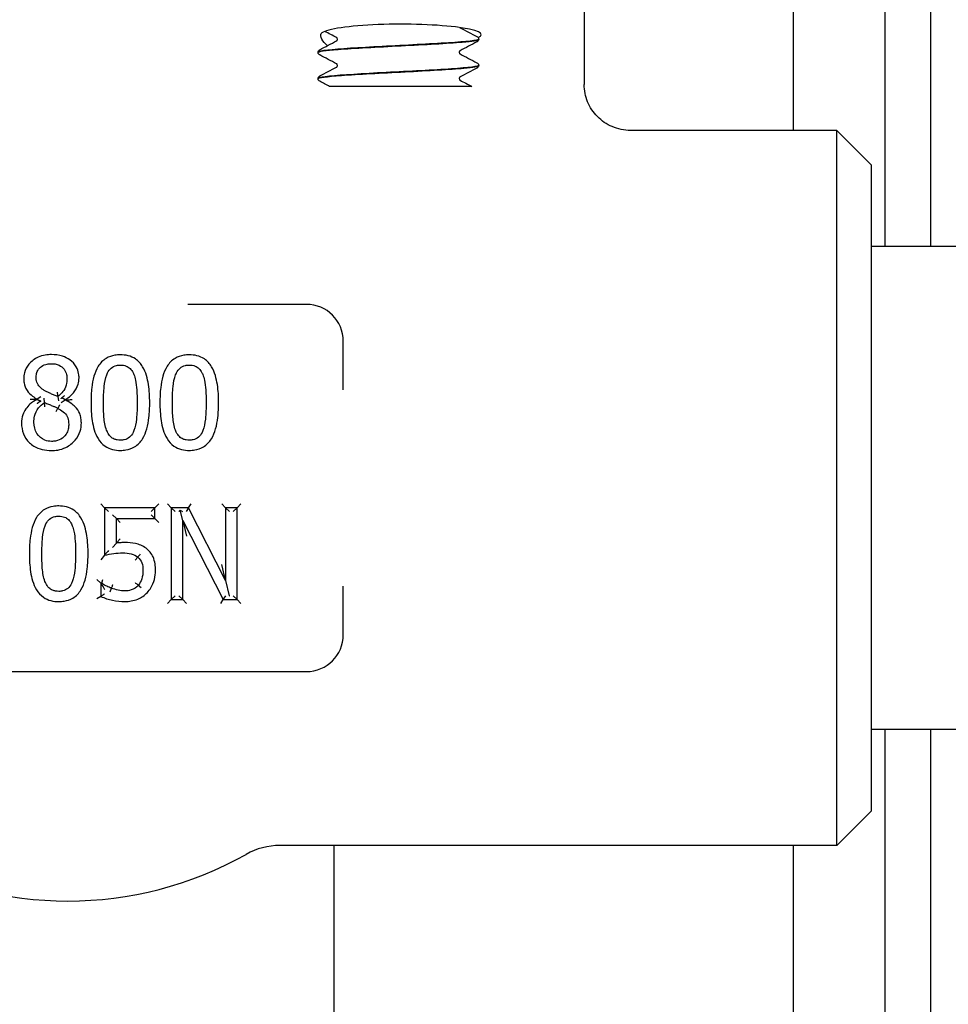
# Model space of a CAD drawing. Header units: inches. Extents: x 36 to 1719, y -84 to 1122.
# Tile 431 of 571: x 1458.93 to 1461.46, y 373.83 to 376.51. Entities that reach past the tile are written whole.
import ezdxf

# ---------------------------------------------------------------- set-up
doc = ezdxf.new("R2010")
doc.units = ezdxf.units.IN
doc.header["$LTSCALE"] = 48
doc.header["$MEASUREMENT"] = 0
doc.layers.add('Visible (ANSI)', color=7, linetype='Continuous', lineweight=30)

msp = doc.modelspace()

# ---------------------------------------------------------------- linework, layer by layer
at = {"layer": 'Visible (ANSI)'}
for p, q in [((1461.41162, 375.89127), (1461.41162, 381.35078)), ((1461.28662, 381.21769), (1461.28662, 375.89127)), ((1461.03662, 381.18412), (1461.03662, 376.20752)), ((1460.46787, 377.10877), (1460.46787, 376.3324)), ((1460.18037, 376.45626), (1460.18037, 376.45559)), ((1459.74287, 376.42051), (1459.74287, 376.41984)), ((1460.18037, 376.38476), (1460.18037, 376.38409)), ((1459.74287, 376.34901), (1459.74287, 376.34834)), ((1459.83876, 376.32752), (1459.77434, 376.32752)), ((1459.91448, 376.32752), (1459.83876, 376.32752)), ((1460.00103, 376.32752), (1459.91448, 376.32752)), ((1460.16142, 376.32752), (1460.00103, 376.32752)), ((1461.15537, 376.20752), (1460.59397, 376.20752)), ((1461.24912, 376.11377), (1461.15537, 376.20752)), ((1461.15537, 374.26002), (1461.15537, 376.20752)), ((1461.24912, 376.11377), (1461.24912, 374.35377)), ((1463.81162, 375.89127), (1461.24912, 375.89127)), ((1459.71162, 375.73377), (1459.38877, 375.73377)), ((1459.81162, 375.50126), (1459.81162, 375.63377)), ((1458.98828, 375.48181), (1458.97786, 375.47582)), ((1458.97786, 375.47582), (1458.97786, 375.47481)), ((1458.9868, 375.46923), (1458.97786, 375.47481)), ((1458.99792, 375.4663), (1458.99675, 375.47802)), ((1459.03439, 375.48291), (1459.03636, 375.47131)), ((1459.04362, 375.46673), (1459.05404, 375.47339)), ((1459.04502, 375.47995), (1459.05404, 375.4744)), ((1459.05404, 375.47339), (1459.05404, 375.4744)), ((1459.02952, 375.4416), (1459.03459, 375.4507)), ((1459.16172, 375.17968), (1459.1513, 375.1901)), ((1459.16172, 375.17968), (1459.16172, 375.05083)), ((1459.29887, 375.17968), (1459.16172, 375.17968)), ((1459.16172, 375.17968), (1459.17213, 375.16926)), ((1459.29887, 375.17968), (1459.28845, 375.16926)), ((1459.29887, 375.17968), (1459.30929, 375.1901)), ((1459.29887, 375.15031), (1459.29887, 375.17968)), ((1459.34344, 375.17968), (1459.33302, 375.1901)), ((1459.39065, 375.17968), (1459.34344, 375.17968)), ((1459.34344, 375.17968), (1459.34344, 374.92968)), ((1459.34344, 375.17968), (1459.35386, 375.16926)), ((1459.39065, 375.17968), (1459.38426, 375.16926)), ((1459.39065, 375.17968), (1459.39703, 375.1901)), ((1459.49133, 374.98175), (1459.39065, 375.17968)), ((1459.49133, 375.17968), (1459.48092, 375.1901)), ((1459.49133, 375.17968), (1459.49133, 374.98175)), ((1459.52233, 375.17968), (1459.49133, 375.17968)), ((1459.49133, 375.17968), (1459.50175, 375.16926)), ((1459.52233, 375.17968), (1459.51191, 375.16926)), ((1459.52233, 375.17968), (1459.53275, 375.1901)), ((1459.52233, 374.92968), (1459.52233, 375.17968)), ((1459.19393, 375.15031), (1459.18351, 375.16072)), ((1459.29887, 375.15031), (1459.28845, 375.16072)), ((1459.36402, 375.16926), (1459.36774, 375.17298)), ((1459.36774, 375.17298), (1459.37382, 375.16926)), ((1459.37444, 375.14524), (1459.36774, 375.17298)), ((1459.19393, 375.15031), (1459.29887, 375.15031)), ((1459.19393, 375.08365), (1459.19393, 375.15031)), ((1459.19393, 375.15031), (1459.20434, 375.13989)), ((1459.29887, 375.15031), (1459.30929, 375.13989)), ((1459.37444, 374.92968), (1459.37444, 375.14524)), ((1459.37444, 375.14524), (1459.48505, 374.92968)), ((1459.37444, 375.14524), (1459.38485, 375.10213)), ((1459.18351, 375.07175), (1459.19393, 375.08365)), ((1459.16172, 375.05083), (1459.1513, 375.03788)), ((1459.25207, 375.04536), (1459.24531, 375.03744)), ((1459.49133, 374.98175), (1459.48092, 375.0252)), ((1459.15138, 374.97405), (1459.14097, 374.98447)), ((1459.15381, 374.97405), (1459.15138, 374.97405)), ((1459.15138, 374.97405), (1459.15138, 374.9386)), ((1459.15138, 374.97405), (1459.15322, 374.97221)), ((1459.15381, 374.97405), (1459.15724, 374.98447)), ((1459.26141, 374.96181), (1459.25349, 374.96858)), ((1459.49133, 374.98175), (1459.5014, 374.93975)), ((1459.81162, 374.83377), (1459.81162, 374.96629)), ((1459.15138, 374.9386), (1459.14097, 374.93211)), ((1459.17724, 374.95087), (1459.18076, 374.96068)), ((1459.34344, 374.92968), (1459.35386, 374.9401)), ((1459.37444, 374.92968), (1459.36402, 374.9401)), ((1459.48505, 374.92968), (1459.49142, 374.9401)), ((1459.50083, 374.9401), (1459.5014, 374.93975)), ((1459.5014, 374.93975), (1459.50175, 374.9401)), ((1459.52233, 374.92968), (1459.51191, 374.9401)), ((1459.34344, 374.92968), (1459.33302, 374.91926)), ((1459.34344, 374.92968), (1459.37444, 374.92968)), ((1459.37444, 374.92968), (1459.38485, 374.91926)), ((1459.47869, 374.91926), (1459.48505, 374.92968)), ((1459.48505, 374.92968), (1459.52233, 374.92968)), ((1459.52233, 374.92968), (1459.53275, 374.91926)), ((1458.41162, 374.73377), (1459.71162, 374.73377)), ((1463.81162, 374.57627), (1461.24912, 374.57627)), ((1461.28662, 374.57627), (1461.28662, 266.51512)), ((1461.41162, 266.51512), (1461.41162, 374.57627)), ((1461.24912, 374.35377), (1461.15537, 374.26002)), ((1461.15537, 374.26002), (1459.63928, 374.26002)), ((1459.78662, 252.55527), (1459.78662, 374.26002)), ((1461.03662, 374.26002), (1461.03662, 266.51512))]:
    msp.add_line(p, q, dxfattribs=at)
for centre, radius, start, end in [((1459.71162, 375.63377), 0.1, 0, 90), ((1459.71162, 374.83377), 0.1, 270, 0), ((1459.63928, 374.07252), 0.1875, 90, 119.34483), ((1459.06162, 375.10002), 0.99125, 240.65517, 299.34483)]:
    msp.add_arc(centre, radius, start, end, dxfattribs=at)
msp.add_ellipse((1459.9688, 376.46807), major_axis=(0.21875, 0), ratio=0.1316525, start_param=6.0040853, end_param=9.3138876, dxfattribs=at)
for points, knots in [([(1459.76851, 376.43828), (1459.76173, 376.44407), (1459.75674, 376.45029), (1459.74987, 376.46261), (1459.74897, 376.4684), (1459.75139, 376.47126)], [0.70379768, 0.70379768, 0.70379768, 0.70379768, 0.82602783, 0.82602783, 0.97703961, 0.97703961, 0.97703961, 0.97703961]), ([(1460.12902, 376.48768), (1460.1292, 376.48749), (1460.12935, 376.48738), (1460.12958, 376.48721), (1460.12964, 376.48718), (1460.12964, 376.48718)], [0.031449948, 0.031449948, 0.031449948, 0.031449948, 0.041633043, 0.041633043, 0.054614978, 0.054614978, 0.054614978, 0.054614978]), ([(1459.74299, 376.41982), (1459.74314, 376.42257), (1459.76257, 376.42532), (1459.79751, 376.42806), (1459.84009, 376.43141), (1459.90486, 376.43476), (1459.96922, 376.43811), (1460.03355, 376.44146), (1460.09621, 376.44481), (1460.13534, 376.44816), (1460.16428, 376.45064), (1460.17993, 376.45312), (1460.18017, 376.45559)], [8.1371759, 8.1371759, 8.1371759, 8.1371759, 8.8619138, 8.8619138, 8.8619138, 9.7450261, 9.7450261, 9.7450261, 10.627867, 10.627867, 10.627867, 11.2810852, 11.2810852, 11.2810852, 11.2810852]), ([(1460.18016, 376.45629), (1460.18029, 376.45537), (1460.1783, 376.45445), (1460.17411, 376.45353), (1460.15892, 376.45021), (1460.11505, 376.44688), (1460.05761, 376.44356), (1460.00027, 376.44024), (1459.9305, 376.43692), (1459.87226, 376.4336), (1459.81412, 376.43029), (1459.76856, 376.42697), (1459.75117, 376.42366), (1459.74567, 376.42261), (1459.74303, 376.42156), (1459.74311, 376.42051)], [-17.5665871, -17.5665871, -17.5665871, -17.5665871, -17.3244424, -17.3244424, -17.3244424, -16.4477493, -16.4477493, -16.4477493, -15.5726718, -15.5726718, -15.5726718, -14.6990684, -14.6990684, -14.6990684, -14.4226778, -14.4226778, -14.4226778, -14.4226778]), ([(1459.79582, 376.45593), (1459.79582, 376.45731), (1459.79526, 376.4586), (1459.79433, 376.45989), (1459.79397, 376.46016), (1459.79366, 376.46039), (1459.7936, 376.46042), (1459.7936, 376.46042)], [0, 0, 0, 0, 0.022828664, 0.022828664, 0.041633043, 0.041633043, 0.054614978, 0.054614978, 0.054614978, 0.054614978]), ([(1459.7936, 376.45143), (1459.7936, 376.45143), (1459.79384, 376.45153), (1459.7946, 376.45232), (1459.79496, 376.45278), (1459.79559, 376.45411), (1459.79582, 376.45501), (1459.79582, 376.45593)], [0.002645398, 0.002645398, 0.002645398, 0.002645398, 0.027589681, 0.027589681, 0.042171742, 0.042171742, 0.057287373, 0.057287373, 0.057287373, 0.057287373]), ([(1460.17566, 376.46307), (1460.17644, 376.46266), (1460.17729, 376.46216), (1460.17869, 376.46071), (1460.17919, 376.46008), (1460.18001, 376.45842), (1460.18032, 376.45737), (1460.18037, 376.45629)], [0, 0, 0, 0, 0.028459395, 0.028459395, 0.043235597, 0.043235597, 0.058545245, 0.058545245, 0.058545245, 0.058545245]), ([(1460.18037, 376.45557), (1460.1803, 376.45411), (1460.17976, 376.45274), (1460.17851, 376.45087), (1460.17785, 376.45025), (1460.17669, 376.44936), (1460.17617, 376.44905), (1460.17566, 376.44879)], [0, 0, 0, 0, 0.020588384, 0.020588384, 0.04017257, 0.04017257, 0.058516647, 0.058516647, 0.058516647, 0.058516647]), ([(1459.74287, 376.42054), (1459.74294, 376.42199), (1459.74348, 376.42336), (1459.74473, 376.42524), (1459.74539, 376.42585), (1459.74655, 376.42675), (1459.74707, 376.42705), (1459.74758, 376.42732)], [0, 0, 0, 0, 0.020588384, 0.020588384, 0.04017257, 0.04017257, 0.058516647, 0.058516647, 0.058516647, 0.058516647]), ([(1459.74758, 376.41304), (1459.7468, 376.41345), (1459.74595, 376.41395), (1459.74455, 376.41539), (1459.74405, 376.41603), (1459.74323, 376.41769), (1459.74292, 376.41873), (1459.74287, 376.41982)], [0, 0, 0, 0, 0.028459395, 0.028459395, 0.043235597, 0.043235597, 0.058545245, 0.058545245, 0.058545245, 0.058545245]), ([(1460.12964, 376.42467), (1460.12964, 376.42467), (1460.1294, 376.42458), (1460.12864, 376.42378), (1460.12828, 376.42333), (1460.12765, 376.422), (1460.12742, 376.42109), (1460.12742, 376.42018)], [0.002645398, 0.002645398, 0.002645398, 0.002645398, 0.027589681, 0.027589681, 0.042171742, 0.042171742, 0.057287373, 0.057287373, 0.057287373, 0.057287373]), ([(1460.12742, 376.42018), (1460.12742, 376.41879), (1460.12798, 376.4175), (1460.12891, 376.41622), (1460.12927, 376.41594), (1460.12958, 376.41571), (1460.12964, 376.41568), (1460.12964, 376.41568)], [0, 0, 0, 0, 0.022828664, 0.022828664, 0.041633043, 0.041633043, 0.054614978, 0.054614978, 0.054614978, 0.054614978]), ([(1460.18033, 376.38479), (1460.18037, 376.38446), (1460.18012, 376.38413), (1460.17958, 376.3838), (1460.17418, 376.38048), (1460.1394, 376.37716), (1460.08718, 376.37384), (1460.03513, 376.37054), (1459.96672, 376.36723), (1459.90529, 376.36392), (1459.84327, 376.36058), (1459.78955, 376.35725), (1459.76279, 376.35391), (1459.74972, 376.35228), (1459.74319, 376.35064), (1459.7432, 376.34901)], [-11.2834018, -11.2834018, -11.2834018, -11.2834018, -11.1962178, -11.1962178, -11.1962178, -10.321672, -10.321672, -10.321672, -9.4498406, -9.4498406, -9.4498406, -8.569564, -8.569564, -8.569564, -8.1394925, -8.1394925, -8.1394925, -8.1394925]), ([(1459.79582, 376.38443), (1459.79582, 376.38581), (1459.79526, 376.3871), (1459.79433, 376.38839), (1459.79397, 376.38866), (1459.79366, 376.38889), (1459.7936, 376.38892), (1459.7936, 376.38892)], [0, 0, 0, 0, 0.022828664, 0.022828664, 0.041633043, 0.041633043, 0.054614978, 0.054614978, 0.054614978, 0.054614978]), ([(1459.7936, 376.37993), (1459.7936, 376.37993), (1459.79384, 376.38003), (1459.7946, 376.38082), (1459.79496, 376.38128), (1459.79559, 376.38261), (1459.79582, 376.38351), (1459.79582, 376.38443)], [0.002645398, 0.002645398, 0.002645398, 0.002645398, 0.027589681, 0.027589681, 0.042171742, 0.042171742, 0.057287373, 0.057287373, 0.057287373, 0.057287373]), ([(1460.17566, 376.39157), (1460.17644, 376.39116), (1460.17729, 376.39066), (1460.17869, 376.38921), (1460.17919, 376.38858), (1460.18001, 376.38692), (1460.18032, 376.38587), (1460.18037, 376.38479)], [0, 0, 0, 0, 0.028459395, 0.028459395, 0.043235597, 0.043235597, 0.058545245, 0.058545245, 0.058545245, 0.058545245]), ([(1459.74291, 376.34832), (1459.74299, 376.3513), (1459.76619, 376.35428), (1459.8066, 376.35726), (1459.8514, 376.36056), (1459.91653, 376.36386), (1459.9798, 376.36717), (1460.04308, 376.37047), (1460.10333, 376.37377), (1460.14006, 376.37707), (1460.16608, 376.37941), (1460.17987, 376.38175), (1460.18008, 376.38409)], [1.8539906, 1.8539906, 1.8539906, 1.8539906, 2.6394946, 2.6394946, 2.6394946, 3.5103246, 3.5103246, 3.5103246, 4.381086, 4.381086, 4.381086, 4.9978999, 4.9978999, 4.9978999, 4.9978999]), ([(1460.18037, 376.38407), (1460.1803, 376.38261), (1460.17976, 376.38124), (1460.17851, 376.37937), (1460.17785, 376.37875), (1460.17669, 376.37786), (1460.17617, 376.37755), (1460.17566, 376.37729)], [0, 0, 0, 0, 0.020588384, 0.020588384, 0.04017257, 0.04017257, 0.058516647, 0.058516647, 0.058516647, 0.058516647]), ([(1459.74287, 376.34904), (1459.74294, 376.35049), (1459.74348, 376.35186), (1459.74473, 376.35374), (1459.74539, 376.35435), (1459.74655, 376.35525), (1459.74707, 376.35555), (1459.74758, 376.35582)], [0, 0, 0, 0, 0.020588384, 0.020588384, 0.04017257, 0.04017257, 0.058516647, 0.058516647, 0.058516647, 0.058516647]), ([(1459.74758, 376.34154), (1459.7468, 376.34195), (1459.74595, 376.34245), (1459.74455, 376.34389), (1459.74405, 376.34453), (1459.74323, 376.34619), (1459.74292, 376.34723), (1459.74287, 376.34832)], [0, 0, 0, 0, 0.028459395, 0.028459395, 0.043235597, 0.043235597, 0.058545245, 0.058545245, 0.058545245, 0.058545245]), ([(1460.12964, 376.35317), (1460.12964, 376.35317), (1460.1294, 376.35308), (1460.12864, 376.35228), (1460.12828, 376.35183), (1460.12765, 376.3505), (1460.12742, 376.34959), (1460.12742, 376.34868)], [0.002645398, 0.002645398, 0.002645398, 0.002645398, 0.027589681, 0.027589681, 0.042171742, 0.042171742, 0.057287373, 0.057287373, 0.057287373, 0.057287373]), ([(1460.12742, 376.34868), (1460.12742, 376.34729), (1460.12798, 376.346), (1460.12891, 376.34472), (1460.12927, 376.34444), (1460.12958, 376.34421), (1460.12964, 376.34418), (1460.12964, 376.34418)], [0, 0, 0, 0, 0.022828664, 0.022828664, 0.041633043, 0.041633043, 0.054614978, 0.054614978, 0.054614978, 0.054614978]), ([(1460.59397, 376.20752), (1460.59387, 376.20752), (1460.59376, 376.20752), (1460.58511, 376.20754), (1460.57658, 376.20843), (1460.55985, 376.21188), (1460.55168, 376.21444), (1460.52881, 376.22425), (1460.51516, 376.23354), (1460.49232, 376.25673), (1460.4833, 376.27036), (1460.47102, 376.30028), (1460.46787, 376.31626), (1460.46787, 376.3324)], [-0.00080906, -0.00080906, -0.00080906, -0.00080906, 0, 0, 0.06513682, 0.06513682, 0.13017613, 0.13017613, 0.25481643, 0.25481643, 0.37825086, 0.37825086, 0.50129539, 0.50129539, 0.50129539, 0.50129539]), ([(1459.01696, 375.59697), (1459.01144, 375.59697), (1459.00577, 375.59657), (1458.9934, 375.59446), (1458.98674, 375.59251), (1458.97107, 375.58529), (1458.96269, 375.57904), (1458.95021, 375.56435), (1458.94584, 375.55618), (1458.9422, 375.5421), (1458.9416, 375.5365), (1458.9416, 375.53113)], [-0.24108925, -0.24108925, -0.24108925, -0.24108925, -0.20285247, -0.20285247, -0.15755053, -0.15755053, -0.09071955, -0.09071955, -0.03520387, -0.03520387, 0, 0, 0, 0]), ([(1459.09212, 375.53336), (1459.09212, 375.53727), (1459.09182, 375.54131), (1459.08994, 375.55181), (1459.08768, 375.55821), (1459.07994, 375.57146), (1459.07407, 375.57758), (1459.0611, 375.58709), (1459.05412, 375.59046), (1459.037, 375.59589), (1459.02682, 375.59697), (1459.01696, 375.59697)], [-0.2382608, -0.2382608, -0.2382608, -0.2382608, -0.21252746, -0.21252746, -0.17135413, -0.17135413, -0.11832726, -0.11832726, -0.06910487, -0.06910487, 0, 0, 0, 0]), ([(1459.20477, 375.59636), (1459.19984, 375.59636), (1459.19476, 375.59602), (1459.18154, 375.59384), (1459.17337, 375.59118), (1459.15692, 375.58134), (1459.14959, 375.57355), (1459.14429, 375.56506), (1459.13882, 375.55631), (1459.13539, 375.54716), (1459.1299, 375.52776), (1459.12814, 375.51752), (1459.12531, 375.49355), (1459.12474, 375.47976), (1459.12474, 375.4661)], [-0.39762782, -0.39762782, -0.39762782, -0.39762782, -0.36373585, -0.36373585, -0.30950871, -0.30950871, -0.24393732, -0.24393732, -0.24393732, -0.1766061, -0.1766061, -0.10179305, -0.10179305, 0, 0, 0, 0]), ([(1459.28459, 375.4663), (1459.28459, 375.48245), (1459.28376, 375.49897), (1459.27857, 375.53176), (1459.2745, 375.54844), (1459.26524, 375.56395), (1459.26046, 375.57196), (1459.25395, 375.57949), (1459.23336, 375.59347), (1459.21843, 375.59636), (1459.20477, 375.59636)], [-0.3955508, -0.3955508, -0.3955508, -0.3955508, -0.2754195, -0.2754195, -0.15529321, -0.15529321, -0.15529321, -0.09373364, -0.09373364, 0, 0, 0, 0]), ([(1459.39237, 375.59636), (1459.38744, 375.59636), (1459.38237, 375.59602), (1459.36915, 375.59384), (1459.36097, 375.59118), (1459.34452, 375.58134), (1459.33719, 375.57355), (1459.33189, 375.56506), (1459.32642, 375.55631), (1459.32299, 375.54716), (1459.3175, 375.52776), (1459.31574, 375.51752), (1459.31291, 375.49355), (1459.31234, 375.47976), (1459.31234, 375.4661)], [-0.39762782, -0.39762782, -0.39762782, -0.39762782, -0.36373585, -0.36373585, -0.30950871, -0.30950871, -0.24393732, -0.24393732, -0.24393732, -0.1766061, -0.1766061, -0.10179305, -0.10179305, 0, 0, 0, 0]), ([(1459.47219, 375.4663), (1459.47219, 375.48245), (1459.47136, 375.49897), (1459.46617, 375.53176), (1459.4621, 375.54844), (1459.45284, 375.56395), (1459.44806, 375.57196), (1459.44156, 375.57949), (1459.42096, 375.59347), (1459.40603, 375.59636), (1459.39237, 375.59636)], [-0.3955508, -0.3955508, -0.3955508, -0.3955508, -0.2754195, -0.2754195, -0.15529321, -0.15529321, -0.15529321, -0.09373364, -0.09373364, 0, 0, 0, 0]), ([(1458.97523, 375.53498), (1458.97523, 375.53763), (1458.97544, 375.54025), (1458.9766, 375.54676), (1458.9779, 375.55044), (1458.98235, 375.55815), (1458.98597, 375.5619), (1458.99487, 375.56799), (1459.00007, 375.57008), (1459.00922, 375.57192), (1459.01296, 375.57226), (1459.01676, 375.57226)], [-0.20028425, -0.20028425, -0.20028425, -0.20028425, -0.17595568, -0.17595568, -0.13702996, -0.13702996, -0.08642653, -0.08642653, -0.03353843, -0.03353843, 0, 0, 0, 0]), ([(1459.01676, 375.57226), (1459.02014, 375.57226), (1459.02349, 375.57201), (1459.0309, 375.57078), (1459.03483, 375.56959), (1459.0435, 375.56539), (1459.04787, 375.56176), (1459.05468, 375.55302), (1459.05698, 375.54818), (1459.05895, 375.53974), (1459.0593, 375.53638), (1459.0593, 375.53295)], [-0.2062605, -0.2062605, -0.2062605, -0.2062605, -0.17676842, -0.17676842, -0.13805989, -0.13805989, -0.0834994, -0.0834994, -0.03156312, -0.03156312, 0, 0, 0, 0]), ([(1459.16749, 375.54227), (1459.16819, 375.54402), (1459.16895, 375.54572), (1459.17242, 375.55252), (1459.17576, 375.55703), (1459.18389, 375.56395), (1459.18861, 375.56624), (1459.19742, 375.56825), (1459.20106, 375.56861), (1459.20477, 375.56861)], [-0.15519829, -0.15519829, -0.15519829, -0.15519829, -0.13862551, -0.13862551, -0.08628485, -0.08628485, -0.03318648, -0.03318648, 0, 0, 0, 0]), ([(1459.20477, 375.56861), (1459.20759, 375.56861), (1459.21038, 375.5684), (1459.21579, 375.5675), (1459.2184, 375.56678), (1459.22463, 375.56426), (1459.22802, 375.56199), (1459.23428, 375.55588), (1459.23703, 375.55196), (1459.24004, 375.54598), (1459.24077, 375.54435), (1459.24144, 375.54268)], [-0.15345791, -0.15345791, -0.15345791, -0.15345791, -0.12815919, -0.12815919, -0.10190337, -0.10190337, -0.06065975, -0.06065975, -0.01592257, -0.01592257, 0, 0, 0, 0]), ([(1459.35509, 375.54227), (1459.35579, 375.54402), (1459.35655, 375.54572), (1459.36002, 375.55252), (1459.36336, 375.55703), (1459.37149, 375.56395), (1459.37621, 375.56624), (1459.38502, 375.56825), (1459.38866, 375.56861), (1459.39237, 375.56861)], [-0.15519829, -0.15519829, -0.15519829, -0.15519829, -0.13862551, -0.13862551, -0.08628485, -0.08628485, -0.03318648, -0.03318648, 0, 0, 0, 0]), ([(1459.39237, 375.56861), (1459.39519, 375.56861), (1459.39798, 375.5684), (1459.40339, 375.5675), (1459.406, 375.56678), (1459.41223, 375.56426), (1459.41562, 375.56199), (1459.42188, 375.55588), (1459.42463, 375.55196), (1459.42764, 375.54598), (1459.42837, 375.54435), (1459.42904, 375.54268)], [-0.15345791, -0.15345791, -0.15345791, -0.15345791, -0.12815919, -0.12815919, -0.10190337, -0.10190337, -0.06065975, -0.06065975, -0.01592257, -0.01592257, 0, 0, 0, 0]), ([(1458.9416, 375.53113), (1458.9416, 375.52749), (1458.94184, 375.52371), (1458.9436, 375.51288), (1458.9461, 375.50563), (1458.95051, 375.49932), (1458.95491, 375.49303), (1458.96018, 375.48814), (1458.96963, 375.48089), (1458.97373, 375.47823), (1458.97786, 375.47582)], [-0.14919736, -0.14919736, -0.14919736, -0.14919736, -0.12498855, -0.12498855, -0.08048513, -0.08048513, -0.08048513, -0.03367511, -0.03367511, 0, 0, 0, 0]), ([(1458.99913, 375.49851), (1458.99791, 375.49922), (1458.99671, 375.49995), (1458.99058, 375.50393), (1458.98623, 375.50762), (1458.97959, 375.51587), (1458.97748, 375.52018), (1458.97557, 375.52827), (1458.97523, 375.5316), (1458.97523, 375.53498)], [-0.14393342, -0.14393342, -0.14393342, -0.14393342, -0.13185082, -0.13185082, -0.08070178, -0.08070178, -0.03103914, -0.03103914, 0, 0, 0, 0]), ([(1459.0593, 375.53295), (1459.0593, 375.5282), (1459.05892, 375.52347), (1459.05672, 375.51163), (1459.05435, 375.50502), (1459.04756, 375.49496), (1459.0439, 375.491), (1459.03807, 375.48583), (1459.03626, 375.48434), (1459.03439, 375.48291)], [-0.17159567, -0.17159567, -0.17159567, -0.17159567, -0.13119161, -0.13119161, -0.06654511, -0.06654511, -0.01972886, -0.01972886, 0, 0, 0, 0]), ([(1459.05404, 375.4744), (1459.05673, 375.47576), (1459.05939, 375.4773), (1459.06762, 375.48275), (1459.07282, 375.48737), (1459.08284, 375.49981), (1459.08695, 375.50762), (1459.09121, 375.52177), (1459.09212, 375.5276), (1459.09212, 375.53336)], [-0.15744253, -0.15744253, -0.15744253, -0.15744253, -0.13731944, -0.13731944, -0.09338685, -0.09338685, -0.03591802, -0.03591802, 0, 0, 0, 0]), ([(1459.15878, 375.4661), (1459.15878, 375.48086), (1459.15924, 375.49559), (1459.1606, 375.51006), (1459.16166, 375.52138), (1459.16366, 375.53261), (1459.16749, 375.54227)], [-0.20539702, -0.20539702, -0.20539702, -0.20539702, -0.0911634, -0.0911634, -0.0911634, 0, 0, 0, 0]), ([(1459.24144, 375.54268), (1459.24334, 375.53788), (1459.24481, 375.53273), (1459.24779, 375.51885), (1459.24877, 375.50989), (1459.25026, 375.4894), (1459.25055, 375.47786), (1459.25055, 375.4663)], [-0.20607527, -0.20607527, -0.20607527, -0.20607527, -0.16123509, -0.16123509, -0.08949082, -0.08949082, 0, 0, 0, 0]), ([(1459.34638, 375.4661), (1459.34638, 375.48086), (1459.34685, 375.49559), (1459.3482, 375.51006), (1459.34926, 375.52138), (1459.35126, 375.53261), (1459.35509, 375.54227)], [-0.20539702, -0.20539702, -0.20539702, -0.20539702, -0.0911634, -0.0911634, -0.0911634, 0, 0, 0, 0]), ([(1459.42904, 375.54268), (1459.43094, 375.53788), (1459.43241, 375.53273), (1459.43539, 375.51885), (1459.43637, 375.50989), (1459.43786, 375.4894), (1459.43815, 375.47786), (1459.43815, 375.4663)], [-0.20607527, -0.20607527, -0.20607527, -0.20607527, -0.16123509, -0.16123509, -0.08949082, -0.08949082, 0, 0, 0, 0]), ([(1458.97786, 375.47481), (1458.97111, 375.4715), (1458.96447, 375.46728), (1458.95, 375.45433), (1458.94319, 375.4443), (1458.93674, 375.42587), (1458.93552, 375.41796), (1458.93552, 375.41038)], [-0.17644554, -0.17644554, -0.17644554, -0.17644554, -0.12506903, -0.12506903, -0.04977316, -0.04977316, 0, 0, 0, 0]), ([(1458.95916, 375.4758), (1458.95921, 375.47579), (1458.95925, 375.47579), (1458.96254, 375.47573), (1458.96589, 375.47566), (1458.97127, 375.47552), (1458.97336, 375.47546), (1458.97573, 375.47538), (1458.97642, 375.47536), (1458.97701, 375.47534)], [-0.000323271, -0.000323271, -0.000323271, -0.000323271, 0, 0, 0.024747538, 0.024747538, 0.043496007, 0.043496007, 0.051596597, 0.051596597, 0.051596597, 0.051596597]), ([(1458.97786, 375.47582), (1458.97786, 375.47582), (1458.97766, 375.47571), (1458.97719, 375.47544), (1458.97711, 375.47539), (1458.97701, 375.47534)], [0, 0, 0, 0, 0.009031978, 0.009031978, 0.01088713, 0.01088713, 0.01088713, 0.01088713]), ([(1458.97701, 375.47534), (1458.97718, 375.47523), (1458.97733, 375.47514), (1458.97772, 375.4749), (1458.97786, 375.47481), (1458.97786, 375.47481)], [0.004463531, 0.004463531, 0.004463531, 0.004463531, 0.007781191, 0.007781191, 0.015368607, 0.015368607, 0.015368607, 0.015368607]), ([(1459.03439, 375.48291), (1459.03115, 375.48397), (1459.0279, 375.48517), (1459.02141, 375.4878), (1459.01816, 375.48922), (1459.01494, 375.49071), (1459.01219, 375.49198), (1459.00947, 375.49326), (1459.00413, 375.49587), (1459.00148, 375.4972), (1458.99913, 375.49851)], [-0.10316194, -0.10316194, -0.10316194, -0.10316194, -0.07498611, -0.07498611, -0.04681028, -0.04681028, -0.04681028, -0.02340514, -0.02340514, 0, 0, 0, 0]), ([(1459.03234, 375.49467), (1459.03234, 375.49464), (1459.03235, 375.49461), (1459.03253, 375.49363), (1459.0327, 375.49267), (1459.03302, 375.49082), (1459.03318, 375.48993), (1459.03355, 375.48779), (1459.03375, 375.48662), (1459.03407, 375.48477), (1459.03419, 375.48407), (1459.03435, 375.48315), (1459.03439, 375.48291), (1459.03439, 375.48291)], [-0.044688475, -0.044688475, -0.044688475, -0.044688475, -0.044465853, -0.044465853, -0.037097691, -0.037097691, -0.029877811, -0.029877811, -0.018940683, -0.018940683, -0.009212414, -0.009212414, 0, 0, 0, 0]), ([(1459.04362, 375.47693), (1459.04365, 375.47699), (1459.04367, 375.47704), (1459.04414, 375.47804), (1459.04459, 375.47899), (1459.04502, 375.47995)], [-0.0004459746, -0.0004459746, -0.0004459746, -0.0004459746, 0, 0, 0.0079917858, 0.0079917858, 0.0079917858, 0.0079917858]), ([(1459.04502, 375.47995), (1459.04974, 375.48311), (1459.05219, 375.48506), (1459.05277, 375.48552), (1459.05284, 375.48558), (1459.05291, 375.48564)], [-0.0049383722, -0.0049383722, -0.0049383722, -0.0049383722, 0, 0, 0.000690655, 0.000690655, 0.000690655, 0.000690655]), ([(1459.05404, 375.4744), (1459.05404, 375.4744), (1459.05423, 375.47428), (1459.05468, 375.47401), (1459.05476, 375.47396), (1459.05485, 375.47391)], [-0.044899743, -0.044899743, -0.044899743, -0.044899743, -0.035977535, -0.035977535, -0.03420007, -0.03420007, -0.03420007, -0.03420007]), ([(1459.05404, 375.47339), (1459.05404, 375.47339), (1459.05418, 375.47348), (1459.05456, 375.47372), (1459.05469, 375.47381), (1459.05485, 375.47391)], [0, 0, 0, 0, 0.007479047, 0.007479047, 0.010647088, 0.010647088, 0.010647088, 0.010647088]), ([(1459.0984, 375.41099), (1459.0984, 375.41513), (1459.09814, 375.41941), (1459.09677, 375.42801), (1459.09568, 375.43233), (1459.09133, 375.44333), (1459.08678, 375.44974), (1459.07843, 375.45818), (1459.07464, 375.46125), (1459.06533, 375.46771), (1459.05971, 375.47076), (1459.05404, 375.47339)], [-0.17675386, -0.17675386, -0.17675386, -0.17675386, -0.14867142, -0.14867142, -0.12078849, -0.12078849, -0.0760162, -0.0760162, -0.04400779, -0.04400779, 0, 0, 0, 0]), ([(1459.05485, 375.47391), (1459.05548, 375.47392), (1459.05621, 375.47393), (1459.05875, 375.47399), (1459.06104, 375.47405), (1459.0667, 375.47425), (1459.07014, 375.47441), (1459.07349, 375.47458), (1459.07353, 375.47458), (1459.07358, 375.47459)], [0.002128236, 0.002128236, 0.002128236, 0.002128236, 0.008988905, 0.008988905, 0.025521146, 0.025521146, 0.046099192, 0.046099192, 0.046368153, 0.046368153, 0.046368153, 0.046368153]), ([(1458.96935, 375.41282), (1458.96935, 375.41827), (1458.96992, 375.42371), (1458.97311, 375.4372), (1458.97678, 375.44488), (1458.98636, 375.45733), (1458.99177, 375.46223), (1458.99792, 375.4663)], [-0.18604928, -0.18604928, -0.18604928, -0.18604928, -0.13907807, -0.13907807, -0.06392413, -0.06392413, 0, 0, 0, 0]), ([(1458.9868, 375.46923), (1458.98191, 375.46611), (1458.97906, 375.46391), (1458.97829, 375.46331), (1458.97821, 375.46325), (1458.97814, 375.46319)], [-0.0067344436, -0.0067344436, -0.0067344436, -0.0067344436, 0, 0, 0.0007386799, 0.0007386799, 0.0007386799, 0.0007386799]), ([(1458.98828, 375.47225), (1458.98825, 375.4722), (1458.98823, 375.47215), (1458.98773, 375.47115), (1458.98726, 375.47019), (1458.9868, 375.46923)], [-0.0004266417, -0.0004266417, -0.0004266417, -0.0004266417, 0, 0, 0.0080980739, 0.0080980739, 0.0080980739, 0.0080980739]), ([(1458.99935, 375.45448), (1458.99934, 375.45451), (1458.99934, 375.45454), (1458.9992, 375.45552), (1458.99906, 375.45648), (1458.99882, 375.45833), (1458.99871, 375.45923), (1458.99845, 375.46138), (1458.99831, 375.46256), (1458.99811, 375.46443), (1458.99804, 375.46513), (1458.99794, 375.46606), (1458.99792, 375.4663), (1458.99792, 375.4663)], [-0.044621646, -0.044621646, -0.044621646, -0.044621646, -0.044400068, -0.044400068, -0.03707356, -0.03707356, -0.02988243, -0.02988243, -0.01893434, -0.01893434, -0.009203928, -0.009203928, 0, 0, 0, 0]), ([(1458.99792, 375.4663), (1459.00149, 375.46485), (1459.00506, 375.4634), (1459.01221, 375.46053), (1459.0158, 375.4591), (1459.01939, 375.45769), (1459.02209, 375.45663), (1459.02476, 375.45552), (1459.02988, 375.4532), (1459.03235, 375.45198), (1459.03459, 375.4507)], [-0.1047588, -0.1047588, -0.1047588, -0.1047588, -0.0755253, -0.0755253, -0.0462918, -0.0462918, -0.0462918, -0.0231459, -0.0231459, 0, 0, 0, 0]), ([(1459.03459, 375.4507), (1459.03459, 375.4507), (1459.03472, 375.45093), (1459.03522, 375.45183), (1459.03558, 375.45249), (1459.03651, 375.45416), (1459.03706, 375.45515), (1459.03798, 375.4568), (1459.03831, 375.45739), (1459.03881, 375.45829), (1459.03898, 375.45859), (1459.03923, 375.45905), (1459.03932, 375.45921), (1459.03947, 375.45949), (1459.03954, 375.45961), (1459.03962, 375.45976), (1459.03964, 375.45978), (1459.03965, 375.45981)], [-0.04147151, -0.04147151, -0.04147151, -0.04147151, -0.031136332, -0.031136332, -0.020800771, -0.020800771, -0.010464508, -0.010464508, -0.005125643, -0.005125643, -0.002449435, -0.002449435, -0.001094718, -0.001094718, 0, 0, 0.000192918, 0.000192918, 0.000192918, 0.000192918]), ([(1459.03459, 375.4507), (1459.0371, 375.44934), (1459.03955, 375.44792), (1459.04707, 375.44317), (1459.0518, 375.43954), (1459.05923, 375.43117), (1459.06154, 375.42608), (1459.06362, 375.41611), (1459.06396, 375.41196), (1459.06396, 375.40775)], [-0.16889715, -0.16889715, -0.16889715, -0.16889715, -0.14560596, -0.14560596, -0.0945362, -0.0945362, -0.03636008, -0.03636008, 0, 0, 0, 0]), ([(1459.12474, 375.4661), (1459.12474, 375.44991), (1459.12556, 375.43336), (1459.1307, 375.40047), (1459.1347, 375.38372), (1459.14409, 375.36814), (1459.14877, 375.36038), (1459.15509, 375.3531), (1459.1756, 375.33898), (1459.19084, 375.33603), (1459.20477, 375.33603)], [-0.39636224, -0.39636224, -0.39636224, -0.39636224, -0.27588328, -0.27588328, -0.15540931, -0.15540931, -0.15540931, -0.09572801, -0.09572801, 0, 0, 0, 0]), ([(1459.16729, 375.39073), (1459.16302, 375.4019), (1459.16096, 375.41406), (1459.15904, 375.43978), (1459.15878, 375.45293), (1459.15878, 375.4661)], [-0.2030371, -0.2030371, -0.2030371, -0.2030371, -0.10151855, -0.10151855, 0, 0, 0, 0]), ([(1459.20477, 375.33603), (1459.20964, 375.33603), (1459.21467, 375.33637), (1459.22776, 375.33854), (1459.23584, 375.34119), (1459.25233, 375.35104), (1459.25971, 375.35895), (1459.26504, 375.36754), (1459.27043, 375.37622), (1459.27385, 375.3853), (1459.27941, 375.40478), (1459.28121, 375.41516), (1459.28403, 375.43914), (1459.28459, 375.45278), (1459.28459, 375.4663)], [-0.3969343, -0.3969343, -0.3969343, -0.3969343, -0.36344063, -0.36344063, -0.30985076, -0.30985076, -0.24348635, -0.24348635, -0.24348635, -0.17661505, -0.17661505, -0.10067261, -0.10067261, 0, 0, 0, 0]), ([(1459.25055, 375.4663), (1459.25055, 375.45123), (1459.25009, 375.43618), (1459.24853, 375.42153), (1459.24735, 375.4105), (1459.24535, 375.39955), (1459.24164, 375.39012)], [-0.20539024, -0.20539024, -0.20539024, -0.20539024, -0.08874744, -0.08874744, -0.08874744, 0, 0, 0, 0]), ([(1459.31234, 375.4661), (1459.31234, 375.44991), (1459.31316, 375.43336), (1459.3183, 375.40047), (1459.3223, 375.38372), (1459.33169, 375.36814), (1459.33637, 375.36038), (1459.34269, 375.3531), (1459.36321, 375.33898), (1459.37844, 375.33603), (1459.39237, 375.33603)], [-0.39636224, -0.39636224, -0.39636224, -0.39636224, -0.27588328, -0.27588328, -0.15540931, -0.15540931, -0.15540931, -0.09572801, -0.09572801, 0, 0, 0, 0]), ([(1459.35489, 375.39073), (1459.35062, 375.4019), (1459.34857, 375.41406), (1459.34664, 375.43978), (1459.34638, 375.45293), (1459.34638, 375.4661)], [-0.2030371, -0.2030371, -0.2030371, -0.2030371, -0.10151855, -0.10151855, 0, 0, 0, 0]), ([(1459.39237, 375.33603), (1459.39725, 375.33603), (1459.40227, 375.33637), (1459.41536, 375.33854), (1459.42344, 375.34119), (1459.43993, 375.35104), (1459.44731, 375.35895), (1459.45264, 375.36754), (1459.45803, 375.37622), (1459.46146, 375.3853), (1459.46701, 375.40478), (1459.46881, 375.41516), (1459.47163, 375.43914), (1459.47219, 375.45278), (1459.47219, 375.4663)], [-0.3969343, -0.3969343, -0.3969343, -0.3969343, -0.36344063, -0.36344063, -0.30985076, -0.30985076, -0.24348635, -0.24348635, -0.24348635, -0.17661505, -0.17661505, -0.10067261, -0.10067261, 0, 0, 0, 0]), ([(1459.43815, 375.4663), (1459.43815, 375.45123), (1459.43769, 375.43618), (1459.43613, 375.42153), (1459.43495, 375.4105), (1459.43295, 375.39955), (1459.42924, 375.39012)], [-0.20539024, -0.20539024, -0.20539024, -0.20539024, -0.08874744, -0.08874744, -0.08874744, 0, 0, 0, 0]), ([(1458.93552, 375.41038), (1458.93552, 375.40058), (1458.93729, 375.39032), (1458.94099, 375.38101), (1458.94451, 375.37215), (1458.95007, 375.36376), (1458.95699, 375.3571)], [-0.12818083, -0.12818083, -0.12818083, -0.12818083, -0.06222407, -0.06222407, -0.06222407, 0, 0, 0, 0]), ([(1459.01737, 375.36055), (1459.01094, 375.36055), (1459.00464, 375.36168), (1458.99043, 375.36756), (1458.98284, 375.37419), (1458.97194, 375.39113), (1458.96935, 375.4017), (1458.96935, 375.41282)], [-0.24211946, -0.24211946, -0.24211946, -0.24211946, -0.18433658, -0.18433658, -0.09638448, -0.09638448, 0, 0, 0, 0]), ([(1459.01696, 375.33563), (1459.02265, 375.33563), (1459.0285, 375.33606), (1459.0418, 375.33842), (1459.04919, 375.34074), (1459.06599, 375.34901), (1459.07465, 375.35585), (1459.08769, 375.37128), (1459.09238, 375.37959), (1459.09743, 375.39584), (1459.0984, 375.40359), (1459.0984, 375.41099)], [-0.27146787, -0.27146787, -0.27146787, -0.27146787, -0.23213286, -0.23213286, -0.18138429, -0.18138429, -0.10931742, -0.10931742, -0.04973135, -0.04973135, 0, 0, 0, 0]), ([(1459.06396, 375.40775), (1459.06396, 375.4041), (1459.06369, 375.40047), (1459.06231, 375.39235), (1459.06095, 375.38799), (1459.05619, 375.37838), (1459.05213, 375.37349), (1459.04172, 375.3655), (1459.03528, 375.36279), (1459.02477, 375.36085), (1459.0211, 375.36055), (1459.01737, 375.36055)], [-0.23080417, -0.23080417, -0.23080417, -0.23080417, -0.19912439, -0.19912439, -0.15681606, -0.15681606, -0.09762557, -0.09762557, -0.03265509, -0.03265509, 0, 0, 0, 0]), ([(1459.20477, 375.36379), (1459.20189, 375.36379), (1459.19905, 375.36399), (1459.19345, 375.36493), (1459.19071, 375.36568), (1459.18426, 375.36835), (1459.18079, 375.37074), (1459.17441, 375.37713), (1459.17164, 375.38119), (1459.16866, 375.3873), (1459.16794, 375.38899), (1459.16729, 375.39073)], [-0.1574704, -0.1574704, -0.1574704, -0.1574704, -0.13181294, -0.13181294, -0.10432668, -0.10432668, -0.0618117, -0.0618117, -0.01648612, -0.01648612, 0, 0, 0, 0]), ([(1459.24164, 375.39012), (1459.24098, 375.38842), (1459.24027, 375.38677), (1459.23689, 375.37991), (1459.23353, 375.37532), (1459.2254, 375.36843), (1459.2207, 375.36615), (1459.21201, 375.36414), (1459.20842, 375.36379), (1459.20477, 375.36379)], [-0.15478626, -0.15478626, -0.15478626, -0.15478626, -0.13870733, -0.13870733, -0.08539549, -0.08539549, -0.03284442, -0.03284442, 0, 0, 0, 0]), ([(1459.39237, 375.36379), (1459.38949, 375.36379), (1459.38665, 375.36399), (1459.38105, 375.36493), (1459.37831, 375.36568), (1459.37186, 375.36835), (1459.36839, 375.37074), (1459.36201, 375.37713), (1459.35924, 375.38119), (1459.35626, 375.3873), (1459.35554, 375.38899), (1459.35489, 375.39073)], [-0.1574704, -0.1574704, -0.1574704, -0.1574704, -0.13181294, -0.13181294, -0.10432668, -0.10432668, -0.0618117, -0.0618117, -0.01648612, -0.01648612, 0, 0, 0, 0]), ([(1459.42924, 375.39012), (1459.42859, 375.38842), (1459.42787, 375.38677), (1459.42449, 375.37991), (1459.42113, 375.37532), (1459.413, 375.36843), (1459.4083, 375.36615), (1459.39961, 375.36414), (1459.39602, 375.36379), (1459.39237, 375.36379)], [-0.15478626, -0.15478626, -0.15478626, -0.15478626, -0.13870733, -0.13870733, -0.08539549, -0.08539549, -0.03284442, -0.03284442, 0, 0, 0, 0]), ([(1458.95699, 375.3571), (1458.96072, 375.35351), (1458.96491, 375.35034), (1458.97639, 375.34344), (1458.9839, 375.3405), (1459.00005, 375.33647), (1459.00866, 375.33563), (1459.01696, 375.33563)], [-0.14467036, -0.14467036, -0.14467036, -0.14467036, -0.11132771, -0.11132771, -0.05797947, -0.05797947, 0, 0, 0, 0]), ([(1459.03692, 375.18475), (1459.03199, 375.18475), (1459.02692, 375.18441), (1459.0137, 375.18222), (1459.00552, 375.17956), (1458.98907, 375.16972), (1458.98174, 375.16193), (1458.97644, 375.15345), (1458.97097, 375.14469), (1458.96754, 375.13554), (1458.96205, 375.11614), (1458.96029, 375.10591), (1458.95746, 375.08193), (1458.95689, 375.06814), (1458.95689, 375.05448)], [-0.39762782, -0.39762782, -0.39762782, -0.39762782, -0.36373585, -0.36373585, -0.30950871, -0.30950871, -0.24393732, -0.24393732, -0.24393732, -0.1766061, -0.1766061, -0.10179305, -0.10179305, 0, 0, 0, 0]), ([(1459.11674, 375.05468), (1459.11674, 375.07083), (1459.11591, 375.08735), (1459.11072, 375.12015), (1459.10665, 375.13682), (1459.09739, 375.15233), (1459.09261, 375.16034), (1459.08611, 375.16787), (1459.06551, 375.18185), (1459.05058, 375.18475), (1459.03692, 375.18475)], [-0.3955508, -0.3955508, -0.3955508, -0.3955508, -0.2754195, -0.2754195, -0.15529321, -0.15529321, -0.15529321, -0.09373364, -0.09373364, 0, 0, 0, 0]), ([(1458.99964, 375.13065), (1459.00034, 375.1324), (1459.0011, 375.1341), (1459.00457, 375.1409), (1459.00791, 375.14541), (1459.01604, 375.15233), (1459.02076, 375.15462), (1459.02957, 375.15664), (1459.03321, 375.15699), (1459.03692, 375.15699)], [-0.15519829, -0.15519829, -0.15519829, -0.15519829, -0.13862551, -0.13862551, -0.08628485, -0.08628485, -0.03318648, -0.03318648, 0, 0, 0, 0]), ([(1459.03692, 375.15699), (1459.03974, 375.15699), (1459.04253, 375.15679), (1459.04794, 375.15588), (1459.05055, 375.15516), (1459.05678, 375.15264), (1459.06017, 375.15037), (1459.06643, 375.14426), (1459.06918, 375.14034), (1459.07219, 375.13437), (1459.07292, 375.13273), (1459.07359, 375.13106)], [-0.15345791, -0.15345791, -0.15345791, -0.15345791, -0.12815919, -0.12815919, -0.10190337, -0.10190337, -0.06065975, -0.06065975, -0.01592257, -0.01592257, 0, 0, 0, 0]), ([(1458.99093, 375.05448), (1458.99093, 375.06924), (1458.9914, 375.08397), (1458.99275, 375.09844), (1458.99381, 375.10976), (1458.99581, 375.121), (1458.99964, 375.13065)], [-0.20539702, -0.20539702, -0.20539702, -0.20539702, -0.0911634, -0.0911634, -0.0911634, 0, 0, 0, 0]), ([(1459.07359, 375.13106), (1459.07549, 375.12627), (1459.07696, 375.12111), (1459.07995, 375.10723), (1459.08092, 375.09827), (1459.08241, 375.07778), (1459.0827, 375.06624), (1459.0827, 375.05468)], [-0.20607527, -0.20607527, -0.20607527, -0.20607527, -0.16123509, -0.16123509, -0.08949082, -0.08949082, 0, 0, 0, 0]), ([(1459.19393, 375.08365), (1459.19393, 375.08365), (1459.19405, 375.08379), (1459.19453, 375.08434), (1459.19492, 375.08478), (1459.19604, 375.08605), (1459.19685, 375.08696), (1459.19868, 375.08899), (1459.19972, 375.09014), (1459.20192, 375.09253), (1459.20309, 375.09379), (1459.20429, 375.09506), (1459.20432, 375.09509), (1459.20434, 375.09511)], [0, 0, 0, 0, 0.006931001, 0.006931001, 0.015008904, 0.015008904, 0.026274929, 0.026274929, 0.038566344, 0.038566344, 0.051474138, 0.051474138, 0.051751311, 0.051751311, 0.051751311, 0.051751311]), ([(1459.21662, 375.08507), (1459.21297, 375.08507), (1459.20941, 375.08495), (1459.20588, 375.08477), (1459.20187, 375.08456), (1459.19788, 375.08418), (1459.19393, 375.08365)], [-0.054269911, -0.054269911, -0.054269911, -0.054269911, -0.028353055, -0.028353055, -0.028353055, 0, 0, 0, 0]), ([(1459.27456, 375.06947), (1459.26637, 375.07575), (1459.25564, 375.08073), (1459.23574, 375.08462), (1459.22608, 375.08507), (1459.21662, 375.08507)], [-0.1378587, -0.1378587, -0.1378587, -0.1378587, -0.06892935, -0.06892935, 0, 0, 0, 0]), ([(1458.95689, 375.05448), (1458.95689, 375.03829), (1458.95771, 375.02174), (1458.96285, 374.98885), (1458.96685, 374.97211), (1458.97624, 374.95652), (1458.98092, 374.94876), (1458.98724, 374.94148), (1459.00776, 374.92736), (1459.02299, 374.92441), (1459.03692, 374.92441)], [-0.39636224, -0.39636224, -0.39636224, -0.39636224, -0.27588328, -0.27588328, -0.15540931, -0.15540931, -0.15540931, -0.09572801, -0.09572801, 0, 0, 0, 0]), ([(1458.99944, 374.97911), (1458.99517, 374.99028), (1458.99312, 375.00245), (1458.99119, 375.02816), (1458.99093, 375.04132), (1458.99093, 375.05448)], [-0.2030371, -0.2030371, -0.2030371, -0.2030371, -0.10151855, -0.10151855, 0, 0, 0, 0]), ([(1459.03692, 374.92441), (1459.0418, 374.92441), (1459.04682, 374.92475), (1459.05991, 374.92693), (1459.06799, 374.92957), (1459.08448, 374.93942), (1459.09186, 374.94733), (1459.09719, 374.95592), (1459.10258, 374.9646), (1459.10601, 374.97368), (1459.11156, 374.99316), (1459.11336, 375.00354), (1459.11618, 375.02752), (1459.11674, 375.04117), (1459.11674, 375.05468)], [-0.3969343, -0.3969343, -0.3969343, -0.3969343, -0.36344063, -0.36344063, -0.30985076, -0.30985076, -0.24348635, -0.24348635, -0.24348635, -0.17661505, -0.17661505, -0.10067261, -0.10067261, 0, 0, 0, 0]), ([(1459.0827, 375.05468), (1459.0827, 375.03961), (1459.08224, 375.02456), (1459.08068, 375.00991), (1459.0795, 374.99888), (1459.0775, 374.98793), (1459.07379, 374.97851)], [-0.20539024, -0.20539024, -0.20539024, -0.20539024, -0.08874744, -0.08874744, -0.08874744, 0, 0, 0, 0]), ([(1459.17213, 375.06344), (1459.17211, 375.06341), (1459.17208, 375.06339), (1459.17083, 375.0619), (1459.1696, 375.06042), (1459.1673, 375.05767), (1459.16621, 375.05635), (1459.16442, 375.05416), (1459.16365, 375.05323), (1459.16262, 375.05195), (1459.16226, 375.05151), (1459.16182, 375.05097), (1459.16172, 375.05083), (1459.16172, 375.05083)], [-0.000292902, -0.000292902, -0.000292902, -0.000292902, 0, 0, 0.01451739, 0.01451739, 0.02814407, 0.02814407, 0.039380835, 0.039380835, 0.047240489, 0.047240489, 0.053920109, 0.053920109, 0.053920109, 0.053920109]), ([(1459.16172, 375.05083), (1459.16971, 375.05259), (1459.17844, 375.05408), (1459.19472, 375.05634), (1459.20294, 375.05691), (1459.21115, 375.05691)], [-0.13237563, -0.13237563, -0.13237563, -0.13237563, -0.06618782, -0.06618782, 0, 0, 0, 0]), ([(1459.21115, 375.05691), (1459.21914, 375.05691), (1459.22705, 375.05612), (1459.23445, 375.05428), (1459.24117, 375.05259), (1459.24728, 375.04961), (1459.25207, 375.04536)], [-0.12904291, -0.12904291, -0.12904291, -0.12904291, -0.06302328, -0.06302328, -0.06302328, 0, 0, 0, 0]), ([(1459.25884, 375.05328), (1459.25882, 375.05326), (1459.2588, 375.05325), (1459.25789, 375.05218), (1459.25701, 375.05114), (1459.25538, 375.04923), (1459.25464, 375.04837), (1459.2534, 375.04692), (1459.25291, 375.04635), (1459.25224, 375.04556), (1459.25207, 375.04536), (1459.25207, 375.04536)], [-0.000192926, -0.000192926, -0.000192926, -0.000192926, 0, 0, 0.010495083, 0.010495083, 0.020832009, 0.020832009, 0.031167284, 0.031167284, 0.041501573, 0.041501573, 0.041501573, 0.041501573]), ([(1459.25207, 375.04536), (1459.25702, 375.04129), (1459.26089, 375.03578), (1459.26537, 375.02399), (1459.26625, 375.0167), (1459.26625, 375.0093)], [-0.12473905, -0.12473905, -0.12473905, -0.12473905, -0.06236953, -0.06236953, 0, 0, 0, 0]), ([(1459.30029, 375.0091), (1459.30029, 375.0209), (1459.29952, 375.03341), (1459.2936, 375.04597), (1459.28933, 375.05504), (1459.2826, 375.06341), (1459.27456, 375.06947)], [-0.14837737, -0.14837737, -0.14837737, -0.14837737, -0.06455875, -0.06455875, -0.06455875, 0, 0, 0, 0]), ([(1459.26625, 375.0093), (1459.26625, 375.00114), (1459.26533, 374.99309), (1459.26301, 374.986), (1459.26091, 374.97957), (1459.2577, 374.9736), (1459.25349, 374.96858)], [-0.12855681, -0.12855681, -0.12855681, -0.12855681, -0.06049468, -0.06049468, -0.06049468, 0, 0, 0, 0]), ([(1459.27821, 374.94893), (1459.28179, 374.95279), (1459.285, 374.95706), (1459.2921, 374.96882), (1459.29525, 374.97654), (1459.29939, 374.99268), (1459.30029, 375.00102), (1459.30029, 375.0091)], [-0.14603679, -0.14603679, -0.14603679, -0.14603679, -0.11135425, -0.11135425, -0.05586219, -0.05586219, 0, 0, 0, 0]), ([(1459.03692, 374.95217), (1459.03404, 374.95217), (1459.0312, 374.95238), (1459.0256, 374.95331), (1459.02286, 374.95407), (1459.01641, 374.95674), (1459.01294, 374.95912), (1459.00656, 374.96551), (1459.00379, 374.96957), (1459.00081, 374.97568), (1459.00009, 374.97737), (1458.99944, 374.97911)], [-0.1574704, -0.1574704, -0.1574704, -0.1574704, -0.13181294, -0.13181294, -0.10432668, -0.10432668, -0.0618117, -0.0618117, -0.01648612, -0.01648612, 0, 0, 0, 0]), ([(1459.07379, 374.97851), (1459.07314, 374.97681), (1459.07242, 374.97516), (1459.06904, 374.9683), (1459.06568, 374.9637), (1459.05755, 374.95681), (1459.05285, 374.95453), (1459.04416, 374.95252), (1459.04057, 374.95217), (1459.03692, 374.95217)], [-0.15478626, -0.15478626, -0.15478626, -0.15478626, -0.13870733, -0.13870733, -0.08539549, -0.08539549, -0.03284442, -0.03284442, 0, 0, 0, 0]), ([(1459.15381, 374.97405), (1459.15381, 374.97405), (1459.15373, 374.97381), (1459.15349, 374.97305), (1459.15336, 374.97267), (1459.15322, 374.97221)], [0, 0, 0, 0, 0.009850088, 0.009850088, 0.016102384, 0.016102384, 0.016102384, 0.016102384]), ([(1459.15322, 374.97221), (1459.15345, 374.97177), (1459.15368, 374.97133), (1459.15484, 374.96915), (1459.15604, 374.96703), (1459.15879, 374.96235), (1459.16026, 374.95993), (1459.16175, 374.95753), (1459.16177, 374.95749), (1459.1618, 374.95745)], [0.00682008, 0.00682008, 0.00682008, 0.00682008, 0.011641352, 0.011641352, 0.032741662, 0.032741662, 0.053679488, 0.053679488, 0.054038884, 0.054038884, 0.054038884, 0.054038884]), ([(1459.18076, 374.96068), (1459.18012, 374.96091), (1459.17949, 374.96115), (1459.17823, 374.96164), (1459.1776, 374.96189), (1459.17697, 374.96214), (1459.17282, 374.96379), (1459.16876, 374.96559), (1459.16486, 374.96757), (1459.16079, 374.96963), (1459.15681, 374.97184), (1459.15381, 374.97405)], [-0.083929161, -0.083929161, -0.083929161, -0.083929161, -0.07847822, -0.07847822, -0.073027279, -0.073027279, -0.073027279, -0.036917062, -0.036917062, -0.036917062, 0, 0, 0, 0]), ([(1459.18076, 374.96068), (1459.18076, 374.96068), (1459.18085, 374.96093), (1459.1812, 374.9619), (1459.18145, 374.96261), (1459.1821, 374.9644), (1459.18248, 374.96547), (1459.18333, 374.96783), (1459.18379, 374.96911), (1459.18427, 374.97043), (1459.18427, 374.97046), (1459.18428, 374.97048)], [0, 0, 0, 0, 0.010335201, 0.010335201, 0.020670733, 0.020670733, 0.031006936, 0.031006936, 0.041500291, 0.041500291, 0.041693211, 0.041693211, 0.041693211, 0.041693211]), ([(1459.25349, 374.96858), (1459.24831, 374.96264), (1459.24186, 374.95846), (1459.2287, 374.95426), (1459.22306, 374.95338), (1459.21743, 374.95338)], [-0.12444112, -0.12444112, -0.12444112, -0.12444112, -0.05081973, -0.05081973, 0, 0, 0, 0]), ([(1459.25349, 374.96858), (1459.25349, 374.96858), (1459.25329, 374.96875), (1459.25251, 374.96942), (1459.25193, 374.96991), (1459.25048, 374.97115), (1459.24962, 374.97188), (1459.24771, 374.97352), (1459.24668, 374.9744), (1459.24561, 374.97531), (1459.24559, 374.97533), (1459.24557, 374.97535)], [-0.041500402, -0.041500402, -0.041500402, -0.041500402, -0.031165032, -0.031165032, -0.020829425, -0.020829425, -0.010493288, -0.010493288, 0, 0, 0.000192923, 0.000192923, 0.000192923, 0.000192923]), ([(1459.1618, 374.94532), (1459.16177, 374.94531), (1459.16175, 374.94529), (1459.16084, 374.94468), (1459.15995, 374.94409), (1459.15824, 374.94297), (1459.15741, 374.94243), (1459.15552, 374.94121), (1459.1545, 374.94056), (1459.15293, 374.93956), (1459.15234, 374.9392), (1459.15158, 374.93872), (1459.15138, 374.9386), (1459.15138, 374.9386)], [-0.000231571, -0.000231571, -0.000231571, -0.000231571, 0, 0, 0.00809933, 0.00809933, 0.016011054, 0.016011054, 0.027158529, 0.027158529, 0.036723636, 0.036723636, 0.045624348, 0.045624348, 0.045624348, 0.045624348]), ([(1459.15138, 374.9386), (1459.16186, 374.93344), (1459.1726, 374.93027), (1459.19442, 374.9256), (1459.20567, 374.92441), (1459.21682, 374.92441)], [-0.15898427, -0.15898427, -0.15898427, -0.15898427, -0.07949214, -0.07949214, 0, 0, 0, 0]), ([(1459.21743, 374.95338), (1459.21102, 374.95338), (1459.20471, 374.95394), (1459.19889, 374.95531), (1459.19288, 374.95672), (1459.18681, 374.95858), (1459.18076, 374.96068)], [-0.10419022, -0.10419022, -0.10419022, -0.10419022, -0.05077022, -0.05077022, -0.05077022, 0, 0, 0, 0]), ([(1459.21682, 374.92441), (1459.22842, 374.92441), (1459.24072, 374.92628), (1459.25197, 374.931), (1459.26153, 374.93501), (1459.27083, 374.94099), (1459.27821, 374.94893)], [-0.1503462, -0.1503462, -0.1503462, -0.1503462, -0.06994866, -0.06994866, -0.06994866, 0, 0, 0, 0])]:
    msp.add_open_spline(points, degree=3, knots=knots, dxfattribs=at)
for points in [[(1459.79361, 376.46042), (1459.7829, 376.46604), (1459.77219, 376.47165), (1459.76148, 376.47726)], [(1460.12963, 376.48719), (1460.14497, 376.47914), (1460.16032, 376.4711), (1460.17566, 376.46307)], [(1459.74758, 376.42732), (1459.76292, 376.43535), (1459.77827, 376.44339), (1459.79361, 376.45144)], [(1460.17566, 376.44879), (1460.16032, 376.44076), (1460.14497, 376.43272), (1460.12963, 376.42467)], [(1459.79361, 376.38892), (1459.77827, 376.39697), (1459.76292, 376.40501), (1459.74758, 376.41304)], [(1460.12963, 376.41569), (1460.14497, 376.40764), (1460.16032, 376.3996), (1460.17566, 376.39157)], [(1459.74758, 376.35582), (1459.76292, 376.36385), (1459.77827, 376.37189), (1459.79361, 376.37994)], [(1460.17566, 376.37729), (1460.16032, 376.36926), (1460.14497, 376.36122), (1460.12963, 376.35317)], [(1459.77434, 376.32752), (1459.76542, 376.3322), (1459.7565, 376.33687), (1459.74758, 376.34154)], [(1460.12963, 376.34419), (1460.14023, 376.33863), (1460.15082, 376.33307), (1460.16142, 376.32752)]]:
    msp.add_open_spline(points, degree=3, dxfattribs=at)

doc.saveas('drawing.dxf')
